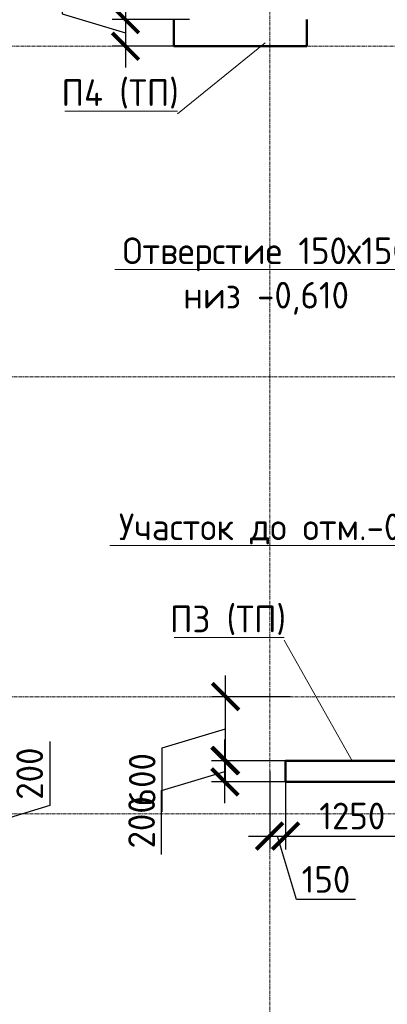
# Model space of a CAD drawing. Header units: millimetres. Extents: x 247266 to 730847, y -636031 to 10052.
# Tile 310 of 330: x 473681 to 477129, y -44976 to -35741. Entities that reach past the tile are written whole.
import ezdxf

# ---------------------------------------------------------------- set-up
doc = ezdxf.new("R2010")
doc.units = ezdxf.units.MM
doc.linetypes.add('______5', pattern=[1100, 800, -100, 100, -100])
doc.linetypes.add('осевая', pattern=[50.8, 31.75, -6.35, 6.35, -6.35])
for name, color, linetype, lineweight in [('Конструкции 0.5', 7, 'Continuous', 50), ('Надписи', 7, 'Continuous', 18), ('Оси', 7, '______5', 18)]:
    doc.layers.add(name, color=color, linetype=linetype, lineweight=lineweight)
doc.layers.add('РАЗМЕРЫ', color=7, linetype='Continuous')
doc.styles.add('GOST-2.304_Type-B', font='GOST_Common.ttf')
doc.dimstyles.new('СПДС', dxfattribs={"dimscale": 100, "dimtxt": 2.5, "dimasz": 2.5, "dimexe": 1.25, "dimexo": 0, "dimtad": 1, "dimdec": 0, "dimtxsty": 'GOST-2.304_Type-B', "dimblk": 'ARCHTICK', "dimcen": 2.5, "dimdle": 2, "dimadec": 0, "dimazin": 2, "dimtfac": 0.75, "dimtdec": 0, "dimtmove": 1, "dimatfit": 3, "dimfxl": 1, "dimtolj": 1, "dimarcsym": 1})

# ---------------------------------------------------------------- blocks, each defined once
blk = doc.blocks.new('оси 2.2-2.3')
at = {"layer": 'Оси', "color": 16, "linetype": 'осевая', "lineweight": 0, "transparency": 33554687}
for p, q in [((491254.9, -104267.9), (491254.9, -134893.5)), ((468653.8, -110495.4), (523696.4, -110495.4)), ((468076.3, -113595.4), (524372.9, -113595.4)), ((468076.3, -116595.4), (524372.9, -116595.4)), ((468076.3, -117695.4), (524372.9, -117695.4))]:
    blk.add_line(p, q, dxfattribs=at)
blk = doc.blocks.new('_ArchTick')
at = {"color": 0, "linetype": 'ByBlock', "const_width": 0.15}
blk.add_lwpolyline([(-0.5, -0.5), (0.5, 0.5)], dxfattribs=at)
blk = doc.blocks.new('*D1963')
at = {"layer": 'DEFPOINTS', "color": 0, "ltscale": 100}
for p in [(472142.5, -43190.6), (472142.5, -43390.6), (473368.8, -43390.6)]:
    blk.add_point(p, dxfattribs=at)
at = {"layer": 'РАЗМЕРЫ', "color": 0, "lineweight": -2}
for p, q in [((473962.9, -42511.9), (473962.9, -43112.4)), ((473368.8, -42990.6), (473368.8, -43590.6)), ((473962.9, -43112.4), (473368.8, -43290.6)), ((472142.5, -43190.6), (473493.8, -43190.6)), ((472142.5, -43390.6), (473493.8, -43390.6))]:
    blk.add_line(p, q, dxfattribs=at)
at = {"layer": 'РАЗМЕРЫ', "color": 0, "lineweight": -2, "ltscale": 100, "xscale": 250, "yscale": 250, "zscale": 250}
for p, rotation in [((473368.8, -43190.6), 90), ((473368.8, -43390.6), 270)]:
    blk.add_blockref('_ArchTick', p, dxfattribs=dict(at, rotation=rotation))
at = {"layer": 'РАЗМЕРЫ', "color": 0, "lineweight": 0, "ltscale": 100, "insert": (473775.3, -42812.2), "char_height": 250, "attachment_point": 5, "rotation": 90, "style": 'GOST-2.304_Type-B'}
blk.add_mtext('\\A1;200', dxfattribs=at)
blk = doc.blocks.new('*D1964')
at = {"layer": 'DEFPOINTS', "color": 0, "ltscale": 100}
for p in [(475606.4, -42690.6), (476466.8, -42690.6), (476466.8, -42890.6)]:
    blk.add_point(p, dxfattribs=at)
at = {"layer": 'РАЗМЕРЫ', "color": 0, "lineweight": -2}
for p, q in [((475606.4, -43090.6), (475606.4, -42490.6)), ((476466.8, -42690.6), (475481.4, -42690.6)), ((475012.3, -42968.9), (475606.4, -42790.6)), ((476466.8, -42890.6), (475481.4, -42890.6)), ((475012.3, -43569.3), (475012.3, -42968.9))]:
    blk.add_line(p, q, dxfattribs=at)
at = {"layer": 'РАЗМЕРЫ', "color": 0, "lineweight": -2, "ltscale": 100, "xscale": 250, "yscale": 250, "zscale": 250}
for p, rotation in [((475606.4, -42690.6), 90), ((475606.4, -42890.6), 270)]:
    blk.add_blockref('_ArchTick', p, dxfattribs=dict(at, rotation=rotation))
at = {"layer": 'РАЗМЕРЫ', "color": 0, "lineweight": 0, "ltscale": 100, "insert": (474824.6, -43269.1), "char_height": 250, "attachment_point": 5, "rotation": 90, "style": 'GOST-2.304_Type-B'}
blk.add_mtext('\\A1;200', dxfattribs=at)
blk = doc.blocks.new('*D1860')
at = {"layer": 'DEFPOINTS', "color": 0, "ltscale": 100}
for p in [(475612.2, -42090.6), (476218.1, -42090.6), (476304.9, -42690.6)]:
    blk.add_point(p, dxfattribs=at)
at = {"layer": 'РАЗМЕРЫ', "color": 0, "lineweight": -2}
for p, q in [((475612.2, -42890.6), (475612.2, -41890.6)), ((476218.1, -42090.6), (475487.2, -42090.6)), ((475018.1, -42568.9), (475612.2, -42390.6)), ((475018.1, -43169.3), (475018.1, -42568.9)), ((476304.9, -42690.6), (475487.2, -42690.6))]:
    blk.add_line(p, q, dxfattribs=at)
at = {"layer": 'РАЗМЕРЫ', "color": 0, "lineweight": -2, "ltscale": 100, "xscale": 250, "yscale": 250, "zscale": 250}
for p, rotation in [((475612.2, -42090.6), 90), ((475612.2, -42690.6), 270)]:
    blk.add_blockref('_ArchTick', p, dxfattribs=dict(at, rotation=rotation))
at = {"layer": 'РАЗМЕРЫ', "color": 0, "lineweight": 0, "ltscale": 100, "insert": (474830.5, -42869.1), "char_height": 250, "attachment_point": 5, "rotation": 90, "style": 'GOST-2.304_Type-B'}
blk.add_mtext('\\A1;600', dxfattribs=at)
blk = doc.blocks.new('*D1965')
at = {"layer": 'DEFPOINTS', "color": 0, "ltscale": 100}
for p in [(476026, -42789.7), (476175.9, -42790.6), (476175.9, -43397.3)]:
    blk.add_point(p, dxfattribs=at)
at = {"layer": 'РАЗМЕРЫ', "color": 0, "lineweight": -2}
for p, q in [((476026, -42789.7), (476026, -43522.3)), ((476175.9, -42790.6), (476175.9, -43522.3)), ((475826, -43397.3), (476375.9, -43397.3)), ((476279.2, -43991.4), (476101, -43397.3)), ((476829.7, -43991.4), (476279.2, -43991.4))]:
    blk.add_line(p, q, dxfattribs=at)
at = {"layer": 'РАЗМЕРЫ', "color": 0, "lineweight": -2, "ltscale": 100, "xscale": 250, "yscale": 250, "zscale": 250, "rotation": 180}
blk.add_blockref('_ArchTick', (476026, -43397.3), dxfattribs=at)
at = {"layer": 'РАЗМЕРЫ', "color": 0, "lineweight": -2, "ltscale": 100, "xscale": 250, "yscale": 250, "zscale": 250}
blk.add_blockref('_ArchTick', (476175.9, -43397.3), dxfattribs=at)
at = {"layer": 'РАЗМЕРЫ', "color": 0, "lineweight": 0, "ltscale": 100, "insert": (476554.4, -43803.8), "char_height": 250, "attachment_point": 5, "style": 'GOST-2.304_Type-B'}
blk.add_mtext('\\A1;150', dxfattribs=at)
blk = doc.blocks.new('*D1966')
at = {"layer": 'DEFPOINTS', "color": 0, "ltscale": 100}
for p in [(477425.9, -42890.6), (476175.9, -43058), (477425.9, -43397.3)]:
    blk.add_point(p, dxfattribs=at)
at = {"layer": 'РАЗМЕРЫ', "color": 0, "lineweight": -2}
for p, q in [((477425.9, -42890.6), (477425.9, -43522.3)), ((476175.9, -43058), (476175.9, -43522.3)), ((475975.9, -43397.3), (477625.9, -43397.3))]:
    blk.add_line(p, q, dxfattribs=at)
at = {"layer": 'РАЗМЕРЫ', "color": 0, "lineweight": -2, "ltscale": 100, "xscale": 250, "yscale": 250, "zscale": 250, "rotation": 180}
blk.add_blockref('_ArchTick', (476175.9, -43397.3), dxfattribs=at)
at = {"layer": 'РАЗМЕРЫ', "color": 0, "lineweight": -2, "ltscale": 100, "xscale": 250, "yscale": 250, "zscale": 250}
blk.add_blockref('_ArchTick', (477425.9, -43397.3), dxfattribs=at)
at = {"layer": 'РАЗМЕРЫ', "color": 0, "lineweight": 0, "ltscale": 100, "insert": (476800.9, -43209.7), "char_height": 250, "attachment_point": 5, "style": 'GOST-2.304_Type-B'}
blk.add_mtext('\\A1;1250', dxfattribs=at)
blk = doc.blocks.new('*D2019')
at = {"layer": 'DEFPOINTS', "color": 0, "ltscale": 100}
for p in [(475273.7, -35740.6), (474673.3, -35990.6), (475273.7, -35990.6)]:
    blk.add_point(p, dxfattribs=at)
at = {"layer": 'РАЗМЕРЫ', "color": 0, "lineweight": -2}
for p, q in [((474079.1, -35086.9), (474079.1, -35687.4)), ((474673.3, -35540.6), (474673.3, -36190.6)), ((474079.1, -35687.4), (474673.3, -35865.6)), ((475273.7, -35740.6), (474548.3, -35740.6)), ((475273.7, -35990.6), (474548.3, -35990.6))]:
    blk.add_line(p, q, dxfattribs=at)
at = {"layer": 'РАЗМЕРЫ', "color": 0, "lineweight": -2, "ltscale": 100, "xscale": 250, "yscale": 250, "zscale": 250}
for p, rotation in [((474673.3, -35740.6), 90), ((474673.3, -35990.6), 270)]:
    blk.add_blockref('_ArchTick', p, dxfattribs=dict(at, rotation=rotation))
at = {"layer": 'РАЗМЕРЫ', "color": 0, "lineweight": 0, "ltscale": 100, "insert": (473891.5, -35387.2), "char_height": 250, "attachment_point": 5, "rotation": 90, "style": 'GOST-2.304_Type-B'}
blk.add_mtext('\\A1;250', dxfattribs=at)

msp = doc.modelspace()

# ---------------------------------------------------------------- linework, layer by layer
at = {"layer": 'Конструкции 0.5'}
for p, q in [((475125.95, -35740.63), (475125.95, -35990.63)), ((476375.95, -35990.63), (476375.95, -35740.63)), ((475125.95, -35990.63), (476175.95, -35990.63)), ((476175.95, -35990.63), (476295.95, -35990.63)), ((476295.95, -35990.63), (476375.95, -35990.63)), ((477425.95, -42690.63), (476175.95, -42690.63)), ((476175.95, -42690.63), (476175.95, -42890.63)), ((476175.95, -42890.63), (477425.95, -42890.63))]:
    msp.add_line(p, q, dxfattribs=at)
at = {"layer": 'Надписи', "lineweight": 15, "ltscale": 0.3}
for p, q in [((475983.63, -35959.05), (475161.97, -36625.64)), ((475983.63, -35959.05), (475161.97, -36625.64)), ((475983.63, -35959.05), (475161.97, -36625.64)), ((474105.79, -36600.61), (475162.33, -36600.61)), ((475161.97, -36625.64), (475161.87, -36625.64)), ((474575.1, -38083.48, -160), (477433.44, -38083.48, -160)), ((474525.27, -40672.69, 520), (477907.13, -40672.69, 520)), ((475130.04, -41536.94), (476161.55, -41536.94)), ((476161.2, -41561.96), (476161.1, -41561.96)), ((476800.95, -42690.63), (476161.2, -41561.96)), ((476800.95, -42690.63), (476161.2, -41561.96)), ((476800.95, -42690.63), (476161.2, -41561.96))]:
    msp.add_line(p, q, dxfattribs=at)

# ---------------------------------------------------------------- block references
at = {"layer": 'РАЗМЕРЫ'}
msp.add_blockref('оси 2.2-2.3', (-15228.9, 74504.73), dxfattribs=at)

# ---------------------------------------------------------------- texts
at = {"layer": 'Надписи', "ltscale": 0.3, "char_height": 250, "attachment_point": 2, "style": 'GOST-2.304_Type-B'}
for s, insert in [('П4 (ТП)', (474623.6, -36300.61)), ('Отверстие 150х150\\Pниз -0,610', (475992.9, -37783.48, -160)), ('Участок до отм.-0,160', (476204.63, -40372.69, 520)), ('П3 (ТП)', (475635.34, -41236.94))]:
    msp.add_mtext(s, dxfattribs=dict(at, insert=insert))

# ---------------------------------------------------------------- dimensions: what is measured, and where the dimension line sits
at = {"layer": 'РАЗМЕРЫ', "lineweight": 0}
for base, p1, p2, picture, middle in [((474673.27, -35990.63), (475273.74, -35740.63), (475273.74, -35990.63), '*D2019', (473891.52, -35624.89)), ((475612.25, -42090.63), (476304.94, -42690.63), (476218.11, -42090.63), '*D1860', (474830.49, -42631.36)), ((473368.8, -43390.63), (472142.53, -43190.63), (472142.53, -43390.63), '*D1963', (473775.3, -43049.89)), ((475606.38, -42690.63), (476466.75, -42890.63), (476466.75, -42690.63), '*D1964', (474824.63, -43031.36))]:
    dim = msp.add_linear_dim(base=base, p1=p1, p2=p2, angle=90, dimstyle='СПДС', dxfattribs=at)
    dim.commit()
    dim.dimension.update_dxf_attribs({"geometry": picture, "text_midpoint": middle})
for base, p1, p2, picture, middle in [((476175.95, -43397.28), (476026.04, -42789.74), (476175.95, -42790.63), '*D1965', (476341.73, -43803.78)), ((477425.95, -43397.28), (476175.95, -43058), (477425.95, -42890.63), '*D1966', (476800.95, -43209.66))]:
    dim = msp.add_linear_dim(base=base, p1=p1, p2=p2, dimstyle='СПДС', dxfattribs=at)
    dim.commit()
    dim.dimension.update_dxf_attribs({"geometry": picture, "text_midpoint": middle})

doc.saveas('drawing.dxf')
